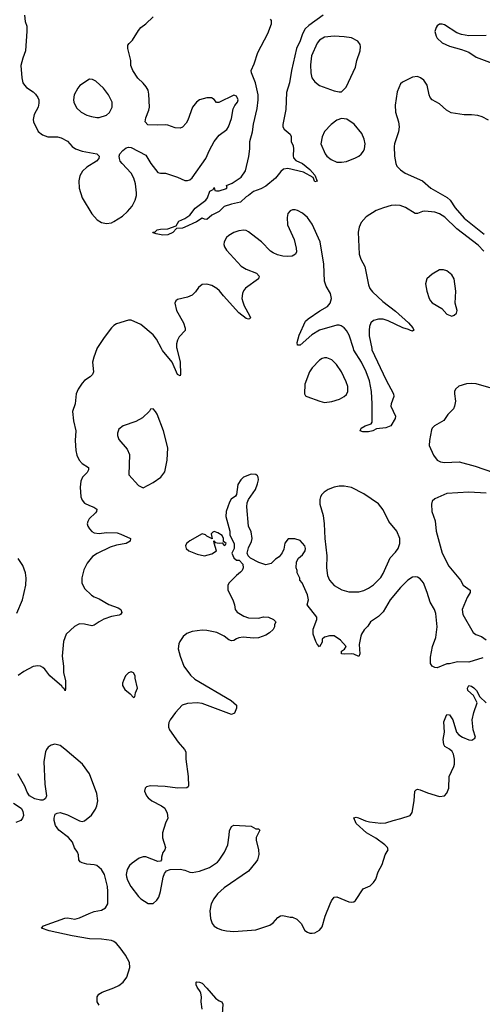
# Model space of a CAD drawing. Header units: inches. Extents: x 1449094 to 1618372, y 389908 to 534307.
# Tile 365 of 494: x 1561680 to 1565459, y 494650 to 502684. Entities that reach past the tile are written whole.
import ezdxf

# ---------------------------------------------------------------- set-up
doc = ezdxf.new("R2010")
doc.units = ezdxf.units.IN
doc.header["$MEASUREMENT"] = 0
doc.layers.add('B5469', color=7, linetype='Continuous')
doc.layers.add('B5560', color=7, linetype='Continuous')

msp = doc.modelspace()

# ---------------------------------------------------------------- linework, layer by layer
at = {"layer": 'B5469', "color": 5}
for points, elevation in [([(1562310.3, 500000), (1562310, 499999.6), (1562285.2, 499930), (1562275.8, 499890), (1562282.6, 499810), (1562276.4, 499790), (1562255.5, 499770), (1562210, 499739.7), (1562190, 499719.1), (1562156.9, 499670), (1562142.2, 499630), (1562133.8, 499550), (1562113.1, 499486.9), (1562120.2, 499410), (1562139.4, 499330), (1562133.7, 499250), (1562139.1, 499170), (1562147.1, 499130), (1562165.5, 499090), (1562190, 499062.8), (1562241.6, 499030), (1562243.7, 499010), (1562231.8, 498990), (1562194.9, 498950), (1562180.4, 498919.6), (1562175.3, 498870), (1562180.9, 498790), (1562190, 498764), (1562210, 498738.4), (1562250, 498718.7), (1562287, 498707), (1562310.6, 498690), (1562308, 498670), (1562300.7, 498659.3), (1562249.1, 498610.9), (1562236.4, 498590), (1562232.4, 498570), (1562237.6, 498550), (1562250, 498528.2), (1562270, 498508.5), (1562290, 498497.6), (1562330, 498490.4), (1562390, 498500.4), (1562475.6, 498495.6), (1562506.9, 498486.9), (1562586, 498450), (1562584, 498430), (1562550.8, 498410), (1562470, 498397.6), (1562419.2, 498380.8), (1562312.8, 498327.2), (1562276.5, 498303.5), (1562231.8, 498248.2), (1562203.8, 498196.2), (1562187, 498130), (1562188.5, 498090), (1562210, 498044), (1562267.9, 497987.9), (1562290, 497974.4), (1562330, 497959.5), (1562410, 497912.2), (1562484.1, 497884.1), (1562506, 497870), (1562514.4, 497845.6), (1562504.7, 497830), (1562494.2, 497825.8), (1562430, 497813.3), (1562367.6, 497792.4), (1562328.7, 497771.3), (1562290, 497742.7), (1562270, 497738), (1562210, 497751.6), (1562170, 497753.6), (1562158, 497750), (1562128.7, 497731.3), (1562059.1, 497670), (1562038.4, 497610), (1562026.4, 497490), (1562037.1, 497410), (1562038, 497358), (1562054, 497290), (1562055.3, 497224.7), (1562051, 497209), (1562045.2, 497225.2), (1562030, 497234), (1562024.4, 497244.4), (1561926.6, 497330), (1561885.4, 497385.4), (1561870, 497398.9), (1561850, 497409.7), (1561830, 497412.3), (1561790, 497405.1), (1561713.3, 497366.7), (1561667, 497333)], 540), ([(1562964, 500000), (1562991, 499890), (1562994.3, 499790), (1562990, 499779.3), (1562970, 499789.6), (1562924.8, 499890), (1562845.8, 499985.8), (1562838.2, 500000)], 540), ([(1564555.4, 500000), (1564557.3, 499990), (1564670, 499746.7), (1564733, 499630), (1564735.5, 499610), (1564713.4, 499550), (1564713.1, 499530), (1564749, 499450), (1564746.5, 499430), (1564712, 499370), (1564670, 499352.9), (1564594, 499346), (1564566, 499330), (1564530, 499320.7), (1564482, 499322), (1564462, 499330), (1564470, 499350.7), (1564502, 499370), (1564550, 499386), (1564558.9, 499401.1), (1564560.2, 499550), (1564554.2, 499650), (1564536.7, 499736.7), (1564511.2, 499810), (1564471.5, 499890), (1564410, 499988.2), (1564406.2, 500000)], 540), ([(1565530, 499676.8), (1565410, 499713.3), (1565370, 499716.4), (1565330, 499712.6), (1565267, 499693), (1565238.8, 499670), (1565230.6, 499650), (1565230.5, 499630), (1565239.3, 499570), (1565232.2, 499530), (1565222.4, 499510), (1565177.7, 499462.3), (1565145.3, 499414.7), (1565068, 499370), (1565048.4, 499350), (1565043.4, 499336.6), (1565027.2, 499250), (1565026, 499210), (1565059.5, 499130), (1565089.2, 499089.2), (1565117.3, 499077.3), (1565150, 499071.5), (1565270, 499075.3), (1565401.4, 499041.4), (1565550, 498989.1)], 560), ([(1565462, 497478), (1565350, 497441.2), (1565255.3, 497444.7), (1565190, 497429), (1565170, 497428.7), (1565090, 497395.3), (1565070, 497398), (1565048.9, 497408.9), (1565035.3, 497430), (1565036.4, 497483.6), (1565053.2, 497570), (1565078, 497642), (1565089.5, 497730), (1565078, 497838), (1565067.6, 497870), (1565032.6, 497930), (1565009.8, 498010), (1564978.3, 498090), (1564950, 498122.4), (1564930, 498134.3), (1564910, 498138.3), (1564890, 498134.3), (1564850, 498109.7), (1564790, 498049.7), (1564707, 497950), (1564650, 497852.3), (1564610, 497814.5), (1564546.8, 497770), (1564523.5, 497736.5), (1564494.4, 497705.6), (1564471.3, 497670), (1564466.4, 497653.6), (1564453.7, 497586.3), (1564458.8, 497510), (1564450, 497488.7), (1564410, 497506), (1564390, 497509.4), (1564330, 497506.6), (1564308.7, 497510), (1564308, 497530), (1564332.9, 497547.1), (1564348, 497570), (1564300.2, 497620.2), (1564250, 497655.3), (1564210, 497655.3), (1564170, 497646), (1564152, 497628), (1564150, 497606), (1564130, 497568), (1564110, 497588), (1564098, 497610), (1564078, 497670), (1564078, 497710), (1564108.7, 497790), (1564108.7, 497810), (1564029.3, 497910), (1564038, 497950), (1564031.9, 497991.9), (1563988, 498090), (1563968, 498110), (1563967.3, 498127.3), (1563948, 498170), (1563948, 498190), (1563938, 498210), (1563940.4, 498259.6), (1563958, 498290), (1563990, 498318), (1564013.2, 498350), (1564014, 498370), (1564008.7, 498390), (1563970, 498434), (1563928.4, 498448.4), (1563872.7, 498447.3), (1563846.8, 498413.2), (1563836.9, 498363.1), (1563825.4, 498334.6), (1563798.8, 498301.2), (1563770, 498282), (1563734, 498246), (1563690, 498235.3), (1563633.6, 498253.6), (1563566, 498290), (1563546, 498310), (1563538, 498330), (1563550, 498374), (1563574.6, 498425.4), (1563579, 498450), (1563570, 498506), (1563548.7, 498550), (1563536, 498710), (1563538, 498742), (1563549, 498770), (1563605.2, 498850), (1563624.1, 498895.9), (1563632.3, 498930), (1563629.3, 498950), (1563622, 498962), (1563610, 498972), (1563570, 498975.6), (1563507.3, 498950), (1563488, 498930), (1563463, 498890), (1563450.9, 498809.1), (1563442.8, 498797.2), (1563408.3, 498771.7), (1563393, 498747), (1563367.7, 498670), (1563364.9, 498630), (1563396, 498510), (1563398, 498478), (1563432, 498410), (1563432, 498370), (1563412, 498330), (1563430, 498294), (1563450, 498274), (1563472.7, 498272.7), (1563502, 498242), (1563504.7, 498210), (1563498, 498190), (1563484.5, 498175.5), (1563450, 498149), (1563391, 498090), (1563381, 498070), (1563381, 498030), (1563420.7, 497950), (1563434.8, 497910), (1563441, 497870), (1563456, 497850), (1563510, 497816.3), (1563550, 497804), (1563630, 497801), (1563671.1, 497811.1), (1563714, 497810), (1563754, 497790), (1563770, 497774), (1563771.6, 497768.4), (1563762, 497750), (1563762, 497730), (1563751.1, 497708.9), (1563719.8, 497680.2), (1563690, 497662), (1563630, 497639), (1563590, 497637.2), (1563505.6, 497645.6), (1563470, 497639.3), (1563450, 497632.7), (1563430, 497617.2), (1563410, 497615.1), (1563390, 497622.9), (1563350, 497653.3), (1563290, 497682.4), (1563210, 497700.4), (1563170, 497701.5), (1563090, 497690.8), (1563045.3, 497674.7), (1563014.9, 497650), (1562988, 497610), (1562979.3, 497590), (1562975.8, 497550), (1562990.3, 497490), (1563021.1, 497410), (1563075.6, 497335.6), (1563110, 497302.6), (1563407.9, 497127.9), (1563450, 497091.3), (1563450, 497066), (1563434, 497026), (1563410, 497014), (1563170, 497105.4), (1563130, 497109.7), (1563050, 497104.7), (1563008, 497090), (1562954, 497030), (1562910.8, 496970), (1562898.8, 496950), (1562894.8, 496930), (1562894.8, 496910), (1562904, 496890), (1562975.5, 496790), (1563028, 496730), (1563038, 496710), (1563038.3, 496650), (1563057.8, 496510), (1563059.1, 496430), (1563056.7, 496423.3), (1563044.5, 496415.5), (1562970, 496414.5), (1562870, 496426), (1562750, 496432.7), (1562716, 496424), (1562706.4, 496413.6), (1562701, 496390), (1562717.3, 496350), (1562730, 496334.8), (1562761, 496310), (1562838, 496270), (1562864.7, 496250), (1562886, 496210), (1562891, 496170), (1562870.9, 496129.1), (1562846.8, 496050), (1562847.1, 496007.1), (1562870.8, 495929.2), (1562866, 495910), (1562850.9, 495889.1), (1562838, 495850), (1562838, 495830), (1562830, 495818), (1562810, 495815.3), (1562710, 495853.2), (1562690, 495854), (1562656.8, 495843.2), (1562598, 495802), (1562578, 495782), (1562558.8, 495750), (1562550.8, 495710), (1562554, 495690), (1562562, 495662), (1562587.7, 495610), (1562650, 495530.6), (1562670.3, 495510.3), (1562730, 495473), (1562770, 495473.4), (1562801, 495499), (1562816.1, 495523.9), (1562831.6, 495570), (1562851.6, 495688.4), (1562862.9, 495717.1), (1562880.9, 495739.1), (1562909.2, 495750.8), (1562990, 495753.4), (1563030, 495745.5), (1563070, 495728), (1563090, 495726), (1563150, 495736.4), (1563230, 495766.7), (1563295.1, 495810), (1563310, 495824.9), (1563352, 495890), (1563379.5, 495950), (1563392.7, 496030), (1563394, 496066), (1563410, 496102), (1563430, 496111.3), (1563570, 496104.7), (1563610, 496082), (1563630, 496082), (1563642, 496070), (1563612, 496010), (1563612, 495990), (1563630.7, 495910.7), (1563633, 495873), (1563621.6, 495830), (1563610, 495809.4), (1563550, 495736.2), (1563350, 495599.7), (1563296.5, 495550), (1563266, 495510), (1563243.1, 495470), (1563232.3, 495412.3), (1563239.5, 495350), (1563252.7, 495310), (1563270, 495287.7), (1563294.8, 495270), (1563330, 495256.4), (1563368.6, 495248.6), (1563430, 495244.9), (1563610, 495256.4), (1563723.6, 495296.4), (1563750, 495314.8), (1563790, 495358.8), (1563809.6, 495370.4), (1563830, 495373.4), (1563890, 495360.7), (1563910, 495360.7), (1563945.2, 495345.2), (1563978.8, 495310), (1564010, 495251.3), (1564030, 495238.8), (1564050, 495230.8), (1564070, 495230.8), (1564090, 495234), (1564110, 495244), (1564130, 495256), (1564150, 495282), (1564176, 495370), (1564216, 495470), (1564226.8, 495493.2), (1564250, 495524.7), (1564270, 495526.8), (1564370, 495487.3), (1564390, 495484), (1564410, 495486.8), (1564422, 495498), (1564486.8, 495593.2), (1564543.1, 495616.9), (1564570, 495644.7), (1564589.1, 495670.9), (1564608.7, 495730), (1564642, 495790), (1564665.2, 495870), (1564689, 495910), (1564684, 495930), (1564664, 495950), (1564590, 496004.5), (1564513.2, 496050), (1564430, 496124), (1564410, 496172), (1564430, 496176), (1564449, 496171), (1564505.8, 496145.8), (1564538, 496138), (1564630, 496128.5), (1564670, 496130.4), (1564730, 496150.5), (1564794.8, 496165.2), (1564870, 496191.3), (1564885.6, 496214.4), (1564902.9, 496310), (1564909, 496390), (1564919, 496401), (1564930, 496406), (1564950, 496400.7), (1565010, 496374.9), (1565110, 496344.9), (1565149.1, 496350.9), (1565170, 496372), (1565185.2, 496414.8), (1565189.5, 496510), (1565227, 496590), (1565231.8, 496610), (1565232, 496650), (1565223.7, 496690), (1565211.4, 496711.4), (1565190, 496732.7), (1565152.5, 496752.5), (1565144.5, 496770), (1565140.5, 496810), (1565149.6, 496870), (1565145.6, 496954.4), (1565166, 497010), (1565170, 497014), (1565190, 497012), (1565218, 496970), (1565246.8, 496870), (1565266, 496850), (1565298, 496830), (1565350, 496806.8), (1565374.6, 496805.4), (1565399, 496821), (1565402, 496830), (1565385.2, 496890), (1565377.2, 496970), (1565389, 497030), (1565418, 497110), (1565388, 497170), (1565342, 497210), (1565338, 497230), (1565348, 497250), (1565370, 497244.7), (1565390, 497231.3), (1565411.3, 497210), (1565439.6, 497159.6), (1565491.1, 497111.1)], 560), ([(1565490, 498819.3), (1565350, 498827.9), (1565170, 498816.8), (1565070, 498775.3), (1565050, 498754.3), (1565042.9, 498730), (1565045.8, 498670), (1565074.3, 498594.3), (1565082.3, 498510), (1565130.3, 498330), (1565185.8, 498225.8), (1565281.6, 498110), (1565303.8, 498070), (1565358.8, 498030), (1565358.8, 498010), (1565334, 497970), (1565294.8, 497870), (1565300.7, 497830), (1565384, 497684), (1565407.1, 497667.1), (1565452, 497650), (1565490, 497624.7)], 560), ([(1561657.5, 497842.5), (1561703, 497950), (1561731.1, 498070), (1561732.7, 498127.3), (1561728.3, 498170), (1561706.6, 498230), (1561668.5, 498288.5)], 540), ([(1562330, 494644), (1562313.2, 494670), (1562313.2, 494710), (1562327.2, 494732.8), (1562354, 494750), (1562450, 494784), (1562490, 494804.2), (1562524.5, 494830), (1562556.2, 494870), (1562579.7, 494950), (1562576.9, 494990), (1562543.5, 495050), (1562502.2, 495110), (1562470, 495146.6), (1562450, 495162), (1562430, 495169.7), (1562350, 495180.5), (1562250, 495185.4), (1562110, 495208.5), (1561922, 495250), (1561858, 495270), (1561875.3, 495290), (1562050, 495354), (1562070, 495355.8), (1562130, 495345.3), (1562170, 495356.4), (1562248.1, 495391.9), (1562290, 495406), (1562350, 495417.3), (1562382.5, 495437.5), (1562399.3, 495470), (1562401.2, 495570), (1562397.2, 495610), (1562373.2, 495710), (1562350, 495748.7), (1562310, 495781.2), (1562290, 495789.2), (1562230, 495794), (1562190, 495804), (1562173.6, 495813.6), (1562164, 495830), (1562161.2, 495870), (1562153.2, 495890), (1562127.2, 495927.2), (1562112.1, 495972.1), (1562079, 496010), (1562001.2, 496070), (1561972.7, 496110), (1561962.7, 496150), (1561961.2, 496170), (1561970, 496202), (1561986, 496210), (1562010, 496214), (1562070, 496194.9), (1562170, 496146.8), (1562190, 496142.8), (1562210, 496146), (1562267.2, 496192.8), (1562298.9, 496241.1), (1562311.3, 496270), (1562318, 496310), (1562311.1, 496370), (1562252.1, 496530), (1562193, 496610), (1562050, 496732.6), (1562010, 496760.5), (1561967.7, 496772.3), (1561936.8, 496763.2), (1561913.2, 496746.8), (1561898.8, 496730), (1561890.4, 496709.6), (1561878.7, 496630), (1561886.7, 496446.7), (1561898.8, 496350), (1561890.9, 496329.1), (1561879.8, 496320.2), (1561870, 496315.3), (1561850, 496315.3), (1561805.6, 496325.6), (1561762, 496350), (1561742, 496382), (1561722, 496430), (1561664.2, 496530)], 560), ([(1561630, 496291), (1561692, 496250), (1561706.4, 496226.4), (1561711, 496190), (1561704.7, 496170), (1561690, 496149), (1561650, 496133.2)], 560), ([(1563170, 494609), (1563162.5, 494670), (1563165.1, 494710), (1563161, 494741), (1563155.6, 494755.6), (1563129.3, 494790.7), (1563122.7, 494810), (1563122, 494830), (1563125.6, 494834.4), (1563150, 494830.8), (1563170, 494821), (1563210, 494782.8), (1563281.1, 494701.1), (1563310, 494679.1), (1563331, 494670), (1563340.7, 494650), (1563334.9, 494570)], 540)]:
    msp.add_lwpolyline(points, dxfattribs=dict(at, elevation=elevation))
at = {"layer": 'B5469', "color": 5, "elevation": 560}
for points in [[(1564190, 499926), (1564170, 499926), (1564150, 499919.6), (1564130, 499905.1), (1564070, 499842), (1564048.7, 499810), (1564010.4, 499710), (1564006.4, 499630), (1564015.2, 499615.2), (1564024.7, 499610), (1564131, 499570), (1564170, 499561.5), (1564230, 499567.7), (1564291.9, 499588.1), (1564331.1, 499608.9), (1564350, 499624.9), (1564361.6, 499650), (1564359.6, 499690), (1564347.3, 499730), (1564309.6, 499810), (1564267.8, 499870), (1564230, 499907.8)], [(1562770, 499508), (1562750, 499506), (1562742, 499490), (1562684.5, 499435.5), (1562630, 499406), (1562524.7, 499370), (1562490, 499342), (1562478.8, 499310), (1562478.8, 499290), (1562490, 499258), (1562559.2, 499179.2), (1562576.7, 499136.7), (1562571, 498970), (1562650, 498884), (1562690, 498862.8), (1562770, 498906.8), (1562832.7, 498950), (1562864.8, 498995.2), (1562885.2, 499090), (1562889.4, 499190), (1562856, 499330), (1562804.7, 499464.7), (1562790, 499488)], [(1564330, 498878.4), (1564290, 498877.6), (1564250, 498869.6), (1564200.7, 498850), (1564168.2, 498830), (1564148.7, 498810), (1564137, 498790), (1564131.8, 498770), (1564132, 498730), (1564158, 498638), (1564167.2, 498570), (1564172.2, 498450), (1564190.4, 498310), (1564187.3, 498210), (1564194, 498150), (1564210.6, 498110), (1564228.8, 498088.8), (1564250, 498068.2), (1564311.7, 498031.7), (1564370, 498014.4), (1564450, 498016.4), (1564490, 498026), (1564530, 498044.9), (1564570, 498071.8), (1564630, 498132.2), (1564650, 498166), (1564707, 498293), (1564750, 498338.4), (1564772.6, 498370), (1564785.4, 498410), (1564784, 498450), (1564760.5, 498510), (1564694.3, 498590), (1564650, 498685.2), (1564610, 498732.3), (1564490, 498816), (1564390, 498866.6)], [(1563270, 498508.7), (1563256.9, 498503.1), (1563244.7, 498490), (1563252.7, 498447.3), (1563208.7, 498470), (1563199.3, 498479.3), (1563170, 498489), (1563070, 498432), (1563044, 498410), (1563034, 498390), (1563039.1, 498370), (1563062.8, 498350), (1563130, 498322.4), (1563190, 498310.5), (1563250, 498326.8), (1563288, 498350), (1563268.4, 498411.6), (1563267.3, 498432.7), (1563278, 498418), (1563310, 498412), (1563334, 498414), (1563350, 498394), (1563362, 498398), (1563366, 498410), (1563346, 498426), (1563346, 498450), (1563334.6, 498474.6), (1563298, 498498)], [(1562590, 497362), (1562570, 497355.3), (1562546, 497330), (1562527.5, 497292.5), (1562521, 497270), (1562521, 497250), (1562539.8, 497219.8), (1562583.6, 497183.6), (1562610, 497154), (1562622, 497158), (1562626, 497190), (1562642, 497230), (1562624, 497310), (1562624, 497330), (1562610, 497354)]]:
    msp.add_lwpolyline(points, close=True, dxfattribs=at)
at = {"layer": 'B5560', "color": 5}
for points, elevation in [([(1561719.8, 502719.8), (1561724.7, 502670), (1561738, 502630), (1561738.8, 502590), (1561727.3, 502430), (1561706, 502370), (1561691, 502310), (1561697.3, 502210), (1561707.3, 502170), (1561718.8, 502150), (1561736, 502130), (1561790, 502095.5), (1561810, 502075.5), (1561828.7, 502050), (1561836.5, 502030), (1561837.8, 502002.3), (1561832.2, 501970), (1561798.4, 501910), (1561790.4, 501870), (1561792.7, 501850), (1561832.8, 501772.8), (1561865.7, 501745.7), (1561910, 501728.8), (1561990, 501728.4), (1562020.7, 501720.7), (1562070, 501692.7), (1562108.8, 501648.8), (1562136, 501630), (1562190, 501610.4), (1562310, 501590.5), (1562330, 501571.3), (1562326.8, 501550), (1562306.8, 501530), (1562230, 501480.5), (1562193.1, 501446.9), (1562171.7, 501410), (1562162.4, 501370), (1562166.4, 501310), (1562191.2, 501230), (1562270, 501098.9), (1562312.4, 501050), (1562349.3, 501029.3), (1562390, 501021.2), (1562430, 501026.8), (1562450, 501036.8), (1562520.5, 501079.5), (1562562.4, 501117.6), (1562598.2, 501161.8), (1562622.8, 501210), (1562634.7, 501250), (1562635.6, 501270), (1562625.8, 501345.8), (1562612.8, 501390), (1562592, 501432), (1562517, 501510), (1562500.9, 501530), (1562494.5, 501550), (1562492, 501570), (1562499.5, 501590), (1562522.2, 501617.8), (1562550, 501637.1), (1562570, 501643.8), (1562590, 501642.4), (1562710, 501577.6), (1562751.7, 501510), (1562810, 501436.3), (1562830, 501430.5), (1562870.4, 501430.3), (1562970, 501398.7), (1563030, 501371.8), (1563050.5, 501370.5), (1563070, 501377.4), (1563090, 501393.1), (1563199.7, 501550), (1563230, 501619.1), (1563270, 501690.5), (1563310, 501741.6), (1563372.2, 501787.7), (1563387.3, 501810), (1563410, 501878), (1563424.2, 501955.8), (1563437.4, 501982.6), (1563459.5, 502010), (1563464.5, 502030), (1563456.2, 502050), (1563450, 502059.3), (1563430, 502069.3), (1563307.3, 502007.3), (1563287.6, 502007.6), (1563270, 502033.2), (1563247.6, 502047.6), (1563210, 502046.3), (1563150, 502029.7), (1563123.7, 502010), (1563093.1, 501970), (1563054.7, 501865.3), (1563040.9, 501839.1), (1563010, 501806), (1562990, 501798), (1562950, 501800.9), (1562890, 501823.7), (1562870, 501826.6), (1562803.7, 501823.7), (1562727.2, 501827.2), (1562706.6, 501850), (1562710, 501882), (1562735.1, 501944.9), (1562739.6, 501970), (1562735.9, 502075.9), (1562730, 502108), (1562714.9, 502134.9), (1562690, 502165.2), (1562646.3, 502206.3), (1562603.7, 502270), (1562589.6, 502310), (1562589.4, 502350), (1562563.7, 502450), (1562564.8, 502475.2), (1562574, 502490), (1562603.3, 502516.7), (1562650, 502594.8), (1562670, 502619.1), (1562711, 502649), (1562770, 502708)], 540), ([(1564158.7, 502721.3), (1564042.1, 502637.9), (1564011.8, 502608.2), (1563990.1, 502569.9), (1563970, 502511.5), (1563942.1, 502450), (1563899.3, 502270), (1563884.4, 502170), (1563859.3, 502090), (1563854, 501950), (1563828.4, 501830), (1563830.3, 501810), (1563839.3, 501790), (1563890.7, 501750), (1563898.8, 501730), (1563898, 501690), (1563913.4, 501653.4), (1563917.3, 501630), (1563913.4, 501573.4), (1563916.8, 501556.8), (1563936.1, 501536.1), (1563990.7, 501510), (1564050, 501462), (1564090, 501414), (1564110, 501366), (1564090, 501362), (1564076.5, 501396.5), (1563998.6, 501438.6), (1563870, 501469.6), (1563834.6, 501465.4), (1563813.7, 501446.3), (1563770, 501389.5), (1563690, 501326), (1563650, 501304), (1563590, 501282), (1563550, 501249), (1563530, 501239), (1563485.2, 501194.8), (1563410, 501179.5), (1563350, 501159.3), (1563310, 501119.3), (1563250.5, 501089.5), (1563210, 501054), (1563190, 501055.3), (1563170, 501064), (1563124.4, 501035.6), (1563030.3, 500989.7), (1563010, 500982.4), (1562960.5, 500979.5), (1562931.7, 500948.3), (1562890.3, 500929.7), (1562850, 500926.6), (1562795.3, 500935.3), (1562770, 500946), (1562768, 500950), (1562786.3, 500953.7), (1562804, 500970), (1562830, 500975.6), (1562890, 500978.4), (1562958, 501002), (1562981.1, 501038.9), (1563030, 501062.4), (1563070, 501088.4), (1563113.5, 501146.5), (1563200.7, 501210), (1563215.8, 501230), (1563234.6, 501285.4), (1563262, 501298), (1563270, 501314), (1563274, 501290), (1563287.9, 501287.9), (1563310, 501288.2), (1563370, 501306), (1563374.6, 501314.6), (1563370, 501332), (1563415.3, 501350), (1563490, 501399.1), (1563525.6, 501450), (1563552.3, 501567.7), (1563560.5, 501630), (1563561.1, 501690), (1563582.7, 501770), (1563590, 501831), (1563621.2, 501958.8), (1563629, 502029), (1563627.8, 502070), (1563607.2, 502170), (1563573.6, 502250), (1563571.6, 502270), (1563595.5, 502324.5), (1563624.5, 502415.5), (1563706.3, 502570), (1563738, 502650), (1563736, 502676), (1563729.4, 502689.4)], 520), ([(1565490, 502554), (1565350, 502552), (1565290, 502562.9), (1565250, 502575.6), (1565150, 502641.6), (1565130, 502647.3), (1565110, 502647), (1565090, 502632.7), (1565080.9, 502619.1), (1565072.2, 502587.8), (1565080.9, 502550), (1565090, 502533), (1565130, 502496.4), (1565190, 502468.4), (1565290, 502442), (1565350, 502418.8), (1565410, 502377.3), (1565559.9, 502319.9)], 540), ([(1565510, 501863), (1565458, 501890), (1565422.6, 501902.6), (1565370, 501908.7), (1565310, 501908.7), (1565205, 501925), (1565166.7, 501946.7), (1565110, 501998), (1565049.3, 502030), (1565032, 502050), (1565025.1, 502070), (1565009.7, 502150), (1564982.4, 502190), (1564954.5, 502210), (1564930, 502219.1), (1564890, 502215.8), (1564806.6, 502173.4), (1564790, 502159.3), (1564764.5, 502095.5), (1564746.2, 501986.2), (1564750.5, 501930), (1564775.5, 501850), (1564779.3, 501810), (1564774.9, 501770), (1564741.6, 501670), (1564739.5, 501650), (1564741.1, 501570), (1564752, 501510), (1564762, 501490), (1564790, 501457.6), (1564830, 501430.4), (1564970, 501370.3), (1565037.6, 501310), (1565173.1, 501233.1), (1565195.5, 501210), (1565236.1, 501150), (1565310, 501065.7), (1565474.4, 500934.4)], 540), ([(1565470, 500794), (1565424.1, 500844.1), (1565250, 500978.7), (1565152.5, 501072.5), (1565110, 501100.7), (1565070, 501113.4), (1564990, 501121.1), (1564970, 501118.7), (1564930, 501102.9), (1564910, 501103.6), (1564832.2, 501152.2), (1564789, 501169), (1564750, 501171.4), (1564713.4, 501166.6), (1564650.7, 501150), (1564591.8, 501128.2), (1564510, 501076.4), (1564470, 501029.6), (1564453.2, 500990), (1564444.5, 500950), (1564453.7, 500770), (1564466.2, 500730), (1564498.8, 500670), (1564530, 500520.7), (1564541.1, 500490), (1564562.1, 500462.1), (1564645.8, 500385.8), (1564750, 500304.7), (1564855.3, 500210), (1564890.4, 500170), (1564898.8, 500150), (1564890, 500141.2), (1564873.2, 500146.8), (1564856.6, 500156.6), (1564809.6, 500170), (1564690, 500228), (1564650, 500239.3), (1564610, 500239.8), (1564570.2, 500229.8), (1564549.3, 500210.7), (1564538.2, 500181.8), (1564533.5, 500150), (1564535.3, 500104.7), (1564555.4, 500000)], 540), ([(1564406.2, 500000), (1564370.8, 500110.8), (1564350, 500148.5), (1564330, 500170.9), (1564306.8, 500186.8), (1564290, 500192.7), (1564270, 500192.7), (1564130, 500149.8), (1564066.4, 500113.6), (1563970, 500027.3), (1563949.4, 500029.4), (1563947.8, 500050), (1563962.4, 500110), (1564015.1, 500224.9), (1564036.1, 500243.9), (1564131.9, 500308.1), (1564195.2, 500344.8), (1564215.1, 500370), (1564226.4, 500410), (1564218.7, 500450), (1564183.5, 500510), (1564169.8, 500550), (1564163.9, 500690), (1564133.6, 500870), (1564070, 501015.1), (1564031.5, 501070), (1563990, 501105.1), (1563950, 501126.6), (1563930, 501132.3), (1563910, 501132.7), (1563890, 501125.2), (1563870, 501102), (1563863.8, 501070), (1563868.8, 501010), (1563921.3, 500890), (1563939.3, 500820.7), (1563940.5, 500790), (1563933.4, 500770), (1563904.7, 500755.3), (1563870, 500751.3), (1563830, 500754.3), (1563785.9, 500765.9), (1563750, 500781.6), (1563730, 500794), (1563655.6, 500870), (1563610, 500908), (1563550, 500953.6), (1563530, 500963.6), (1563510, 500967.6), (1563470, 500961.3), (1563430, 500946.9), (1563390, 500923.5), (1563370, 500905.6), (1563350.3, 500870), (1563349.1, 500850), (1563354.6, 500830), (1563370, 500802.4), (1563490, 500672.2), (1563530, 500647), (1563616, 500616), (1563636.3, 500590), (1563631.8, 500568.2), (1563525.5, 500494.5), (1563508.3, 500471.7), (1563499.6, 500450), (1563496.1, 500410), (1563501.8, 500381.8), (1563513.1, 500350), (1563558.4, 500270), (1563564.7, 500250), (1563558, 500242), (1563550, 500239), (1563530, 500245.1), (1563470, 500291.5), (1563344.2, 500430), (1563311.8, 500471.8), (1563290, 500489.6), (1563250, 500515.1), (1563210, 500526.6), (1563170, 500522.7), (1563140.4, 500499.6), (1563117.7, 500462.3), (1563090, 500436.2), (1563050, 500418.7), (1562970, 500400.9), (1562954.8, 500390), (1562948, 500372), (1562962, 500310), (1563018, 500210), (1563032.7, 500167.3), (1563032.3, 500147.7), (1562984.2, 500095.8), (1562968.7, 500070), (1562961.2, 500038.8), (1562961.5, 500010), (1562964, 500000)], 540), ([(1562838.2, 500000), (1562796.9, 500076.9), (1562770, 500111.2), (1562670, 500197.4), (1562592.3, 500232.3), (1562570, 500231.5), (1562470, 500202.6), (1562450, 500188.6), (1562430, 500169.7), (1562371.4, 500090), (1562310.3, 500000)], 540)]:
    msp.add_lwpolyline(points, dxfattribs=dict(at, elevation=elevation))
for points, elevation in [([(1564248.4, 502548.5), (1564170, 502540.4), (1564130, 502516), (1564110, 502491.2), (1564062.6, 502390), (1564055.5, 502315.5), (1564058, 502250), (1564066.5, 502210), (1564090, 502175.8), (1564130, 502147.4), (1564250, 502103), (1564290, 502094), (1564310, 502094.8), (1564347.3, 502132.7), (1564422.5, 502297.5), (1564434, 502350), (1564460.3, 502430), (1564464.2, 502464.2), (1564461.1, 502481.1), (1564442.7, 502510), (1564390, 502534.7), (1564330, 502543.5)], 540), ([(1562250, 502198.3), (1562172.8, 502147.2), (1562154.8, 502125.2), (1562125.3, 502070), (1562119.5, 502030), (1562123.1, 502010), (1562143.7, 501963.7), (1562184, 501930), (1562230, 501905.3), (1562267.2, 501892.8), (1562310, 501885.7), (1562330, 501887.2), (1562390, 501904.9), (1562414.6, 501925.4), (1562434.7, 501970), (1562436.3, 502010), (1562406.3, 502070), (1562364.5, 502124.5), (1562302.4, 502182.4), (1562275.9, 502195.9)], 560), ([(1564310, 501878), (1564270, 501863.7), (1564224, 501830), (1564170, 501772.7), (1564150, 501728.7), (1564140.4, 501670), (1564175.5, 501590), (1564190.3, 501570.3), (1564223.4, 501543.4), (1564270, 501522.4), (1564310, 501520.4), (1564350, 501526.4), (1564423.3, 501556.7), (1564449.6, 501570.4), (1564470, 501587.3), (1564489.3, 501610), (1564498, 501630), (1564502, 501670), (1564494.5, 501710), (1564474.7, 501754.7), (1564411.5, 501831.5), (1564351.9, 501871.9)], 540), ([(1565110, 500644), (1565050, 500608.7), (1565006, 500570), (1564994, 500530), (1565004.9, 500470), (1565024, 500410), (1565034.8, 500390), (1565050, 500374.8), (1565127.9, 500327.9), (1565170, 500281), (1565210, 500266), (1565230, 500272), (1565248, 500290), (1565253.2, 500310), (1565236, 500370), (1565243.7, 500470), (1565229.2, 500570), (1565210, 500602), (1565170, 500635.3), (1565143.1, 500643.1)], 560)]:
    msp.add_lwpolyline(points, close=True, dxfattribs=dict(at, elevation=elevation))

doc.saveas('drawing.dxf')
